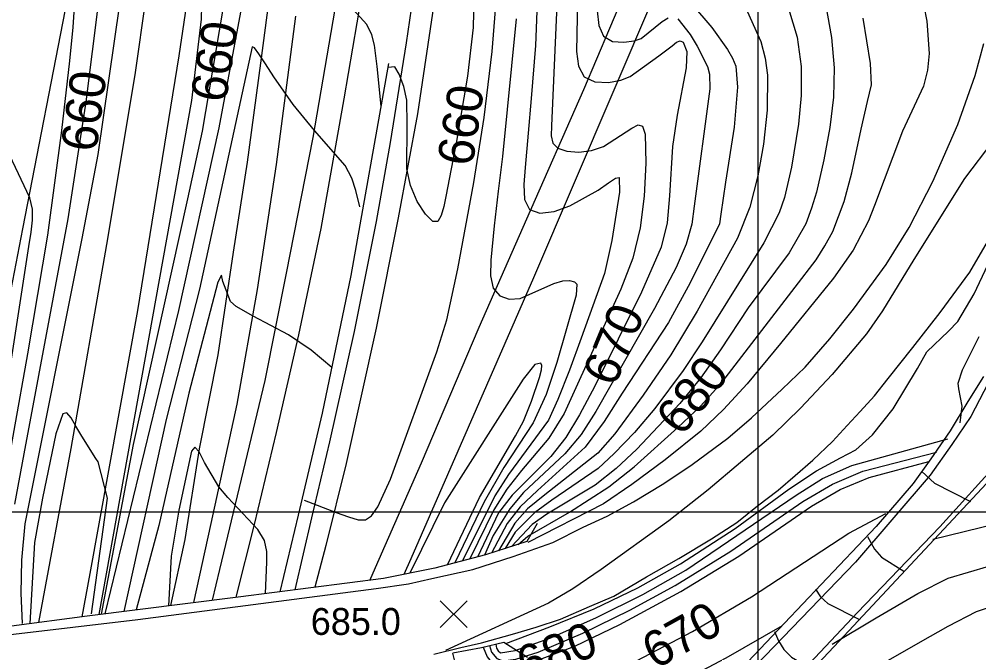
# Model space of a CAD drawing. Extents: x 79600 to 91800, y 75600 to 84400.
# Drawn here: x 86288 to 86823, y 76922 to 77275 of the extents above; entities that cross this region are included whole.
import ezdxf

# ---------------------------------------------------------------- set-up
doc = ezdxf.new("R2010")
doc.units = 0
for name, color, linetype in [('080-085$0$TI_BORDER', 7, 'Continuous'), ('080-090$0$BRIDGE', 7, 'Continuous'), ('080-090$0$GRID', 7, 'Continuous'), ('080-090$0$INDEX', 7, 'Continuous'), ('080-090$0$INDXLBL', 7, 'Continuous'), ('080-090$0$INTER', 7, 'Continuous'), ('080-090$0$INTERSTATE', 7, 'Continuous'), ('080-090$0$ROAD', 7, 'Continuous'), ('080-090$0$SPOTMARK', 7, 'Continuous'), ('080-090$0$SPOTS', 7, 'Continuous'), ('080-090$0$WALL', 7, 'Continuous')]:
    doc.layers.add(name, color=color, linetype=linetype)

# ---------------------------------------------------------------- blocks, each defined once
blk = doc.blocks.new('080-090$0$SPOTS')
at = {"layer": '080-090$0$SPOTMARK'}
for p, q in [((-0.5, -0.5), (0.5, 0.5)), ((-0.5, 0.5), (0.5, -0.5))]:
    blk.add_line(p, q, dxfattribs=at)

msp = doc.modelspace()

# ---------------------------------------------------------------- linework, layer by layer
at = {"layer": '080-085$0$TI_BORDER'}
msp.add_lwpolyline([(79700, 80300), (86700, 80300), (86700, 75700), (79700, 75700)], close=True, dxfattribs=at)
at = {"layer": '080-090$0$BRIDGE'}
for p, q in [((86825.67, 77075.65), (86817.01, 77061.66)), ((86817.01, 77061.66), (86807.06, 77045.33)), ((86856.25, 77047.07), (86745.3, 76928.02)), ((86807.06, 77045.33), (86796.3, 77029.71)), ((86796.3, 77029.71), (86786.39, 77016.02)), ((86786.39, 77016.02), (86765.81, 76992.1)), ((86577.08, 76993.61), (86571.25, 76983.6)), ((86765.81, 76992.1), (86694.3, 76916.48)), ((86571.25, 76983.6), (86548.29, 76976.19)), ((86548.29, 76976.19), (86520.06, 76968.87)), ((86520.06, 76968.87), (86491.31, 76962.94)), ((86491.31, 76962.94), (86410.41, 76952.69)), ((86410.41, 76952.69), (86326.19, 76942.08)), ((86326.19, 76942.08), (86284.15, 76936.49)), ((86545.97, 76924.57), (86558.34, 76927.43)), ((86558.34, 76927.43), (86571.64, 76919.19)), ((86745.3, 76928.02), (86684.06, 76863.32)), ((86530, 76921.5), (86545.97, 76924.57))]:
    msp.add_line(p, q, dxfattribs=at)
at = {"layer": '080-090$0$GRID'}
msp.add_line((90000, 77000), (85000, 77000), dxfattribs=at)
at = {"layer": '080-090$0$INDEX'}
for points in [[(86286.89, 77545.31), (86290.03, 77536.27), (86293.81, 77528.22), (86305.29, 77513.5), (86308.67, 77509.44), (86321.99, 77481.69), (86336.27, 77456.97), (86341.23, 77448.74), (86344.86, 77440.07), (86346.45, 77430.76), (86345.55, 77411.13), (86336.26, 77314.81), (86325.6, 77228.92), (86315.58, 77163.61), (86291.05, 77032.56), (86285.73, 77004.44)], [(86601.45, 77396.63), (86599.1, 77266.35), (86598.98, 77257.03), (86599.95, 77248.81), (86603.14, 77242.87), (86609.18, 77240.03), (86616.66, 77239.7), (86623.68, 77240.94), (86628.81, 77242.94), (86644.75, 77254.51), (86652.12, 77260.19), (86654.7, 77262.12), (86656.75, 77262.88), (86658.4, 77262.16), (86660.3, 77256.86), (86659.99, 77247.77), (86655.03, 77221.41), (86652.35, 77203.99), (86650.63, 77176.53), (86649.48, 77161.4), (86646.05, 77147.89), (86635.1, 77122.72), (86609.12, 77070.26), (86600.63, 77054.39), (86592.87, 77041.71), (86584.57, 77031.14), (86563.12, 77009.5), (86555.45, 76999.56), (86543.66, 76974.99)], [(86334.29, 76943.1), (86352.05, 77037.8), (86382.31, 77174.81), (86390.48, 77212.48), (86419.05, 77381.73)], [(86541.71, 77287.26), (86541.26, 77270.24), (86538.24, 77243.18), (86531.96, 77206.85), (86526.11, 77176.05), (86524.91, 77170.43), (86523.59, 77165.44), (86521.73, 77162.21), (86518.84, 77162.14), (86514.71, 77166.17), (86510.22, 77173.33), (86506.48, 77182.21), (86504.37, 77191.54), (86504.49, 77216.06), (86504.4, 77229.73), (86502.64, 77237.42), (86500.12, 77244.29), (86497.6, 77248.35), (86493.92, 77247.93)], [(86737.73, 77282.39), (86740.94, 77264.68), (86742.48, 77247.85), (86742.11, 77231.4), (86739.98, 77214.47), (86736.69, 77196.59), (86732.54, 77178.41), (86729.92, 77169.49), (86726.59, 77160.85), (86717.43, 77144.62), (86694.51, 77113.96), (86679.11, 77090.51), (86667.98, 77074.83), (86656.54, 77060.64), (86632.53, 77035.23), (86621.06, 77024.34), (86609.26, 77015.14), (86582.32, 76998.92), (86574.19, 76993.12), (86562.74, 76980.85)], [(86546.99, 76924.81), (86549.19, 76919.29), (86551.96, 76915.78), (86555.83, 76913.32), (86562.5, 76913.17), (86574.48, 76916.35), (86598.06, 76925.35), (86623.11, 76937.38), (86657.03, 76955.73), (86689.28, 76975.51), (86729.79, 77003.29), (86745.8, 77012.59), (86761.96, 77019.37), (86795.24, 77028.24)], [(86791.23, 77022.78), (86798.43, 77016.16), (86818.44, 77005.94)], [(86529.78, 76921.46), (86531.22, 76915.36), (86538.57, 76903.22), (86543.73, 76897.73), (86549.11, 76893.96), (86555.26, 76890.88), (86561.93, 76888.98), (86568.83, 76888.48), (86577.49, 76890.25), (86597.59, 76898.88), (86663.44, 76933.54), (86696.44, 76952.81), (86750.69, 76988.25), (86771.18, 76999.26)], [(86797.37, 76984.92), (86833.04, 76993.63)], [(86741.29, 76926.45), (86765.86, 76941.02), (86789.17, 76954.69), (86805.95, 76963.15), (86851.29, 76976.58)], [(86691.49, 76873), (86727.3, 76891.53), (86790.58, 76927.68), (86805.92, 76936.5), (86821.76, 76944.66), (86863.69, 76958.34)], [(86438.49, 76786.89), (86445.28, 76788.86), (86552.85, 76850.34), (86682.2, 76918.7), (86713.59, 76936.75)]]:
    msp.add_lwpolyline(points, dxfattribs=at)
at = {"layer": '080-090$0$INTER'}
for points in [[(86290.3, 76937.92), (86289.52, 76954.78), (86289.89, 76973.33), (86291.75, 76993.53), (86323.52, 77152.56), (86332.37, 77199.41), (86344.44, 77283.37), (86358.23, 77360.45), (86363.78, 77399.73), (86367.44, 77429.01), (86369.89, 77457.74), (86370.85, 77486.11), (86370.7, 77514.55), (86369.13, 77543.65)], [(86426.94, 77530.04), (86401.55, 77466.08), (86393.72, 77448.12), (86390.26, 77439.14), (86385.5, 77420.97), (86383.07, 77402.69), (86382.46, 77384.22), (86385.32, 77336.77), (86388.73, 77303.38), (86390.2, 77289.99), (86389.78, 77274.91), (86384.42, 77229.57), (86332.72, 76942.9)], [(86447.26, 77006.69), (86464.98, 76999.89), (86471.91, 76997.34), (86477.24, 76995.7), (86481.28, 76995.68), (86484.77, 76997.95), (86488.28, 77002.97), (86495.24, 77018.48), (86521.04, 77089.36), (86526.75, 77107.28), (86532.88, 77135.71), (86541.65, 77183.97), (86547.42, 77220.12), (86551.89, 77256.92), (86554.2, 77284.92), (86558.11, 77378.82), (86559.58, 77405.47), (86559.36, 77423.48), (86556.96, 77441.36), (86552.54, 77462.52), (86549.59, 77473.05), (86532.84, 77502.53), (86523.64, 77518.9)], [(86278.02, 77002.75), (86293.27, 77088.33), (86304.34, 77154.51), (86312.17, 77212.92), (86316.61, 77251.78), (86318.46, 77270.56), (86319.66, 77287.57), (86319.39, 77295.37), (86317.86, 77303.02), (86314.72, 77310.7), (86299.95, 77333.46), (86290.93, 77348.16), (86288.11, 77355.56)], [(86490.11, 77226.38), (86487.76, 77248.61), (86486.36, 77260.54), (86484.91, 77266.16), (86482.01, 77271.93), (86470.8, 77284.49), (86449.5, 77303.18), (86436.81, 77316.55), (86431.48, 77321.95), (86427.04, 77323.82), (86423.55, 77320.71), (86418.34, 77305.26), (86411.68, 77278.82), (86399.66, 77214.29), (86377.2, 77112.54), (86336.13, 76943.33)], [(86578.25, 77318.38), (86575.99, 77260.31), (86573.67, 77230.73), (86571.91, 77211.43), (86570.34, 77192.24), (86569.63, 77182.71), (86570.01, 77174.42), (86572.7, 77168.75), (86578.5, 77166.69), (86586.47, 77167.69), (86595.27, 77170.79), (86611.01, 77179.65), (86616.78, 77183.67), (86620.59, 77186.27), (86622.65, 77186.7), (86622.81, 77178.46), (86618.52, 77151.58), (86614.45, 77133.08), (86601.48, 77096.97), (86594.96, 77079.26), (86588.49, 77062.85), (86583.37, 77051.39), (86560.96, 77021.01), (86553.35, 77009.18), (86535.44, 76972.86)], [(86589.05, 77308.49), (86584.93, 77215.54), (86584.8, 77209.87), (86585.68, 77205.78), (86588.42, 77202.99), (86593.51, 77201.3), (86600.18, 77200.82), (86607.3, 77201.69), (86613.96, 77203.99), (86629.66, 77214.25), (86633.22, 77216.13), (86635.72, 77215.25), (86637.08, 77210.76), (86637.47, 77194.71), (86636.52, 77176.25), (86634.43, 77158.56), (86630.38, 77141.71), (86623.53, 77124.42), (86599.39, 77071.43), (86592.01, 77055.13), (86583.57, 77041.34), (86568.3, 77023.24), (86560.09, 77012.79), (86552.87, 77001.36), (86539.56, 76973.93)], [(86662.97, 77283.52), (86674.25, 77270.24), (86683.01, 77258.04), (86685.82, 77253.25), (86687.61, 77248.72), (86688.68, 77237.1), (86686.69, 77214.75), (86681.99, 77184.11), (86679.29, 77166.21), (86678.5, 77160.91), (86662.26, 77127.83), (86650.25, 77105.84), (86624.35, 77066.38), (86614.4, 77050.67), (86603.67, 77036.34), (86577.19, 77012.02), (86567.58, 77002.93), (86560.35, 76993.61), (86551.54, 76977.24)], [(86694.06, 77279.4), (86701.61, 77262.43), (86703.95, 77253.23), (86705.24, 77243.73), (86705.21, 77224.28), (86703.02, 77205.25), (86700.02, 77187.51), (86695.47, 77170.09), (86688.68, 77152.85), (86666.19, 77112.14), (86651.45, 77087.84), (86636.06, 77065.23), (86620.17, 77043.78), (86610.87, 77032.87), (86581.18, 77009.7), (86571.68, 77001.83), (86564.5, 76993.9), (86555.36, 76978.47)], [(86716.98, 77280.96), (86721.82, 77264.91), (86724.03, 77248.6), (86724.04, 77232.38), (86722.54, 77216.39), (86718.6, 77192.36), (86714.75, 77175.53), (86711.82, 77167), (86703.29, 77150.25), (86668.88, 77094.95), (86658.31, 77078.99), (86642.62, 77057.86), (86631.23, 77044.53), (86619.95, 77032.65), (86610.9, 77024.32), (86585.24, 77006.75), (86575.48, 76999.6), (86564.73, 76988.84), (86559.11, 76979.68)], [(86792.39, 77282.36), (86794.11, 77273.77), (86795.36, 77255.76), (86794.45, 77246.54), (86792.29, 77237.53), (86780.5, 77212.56), (86764.87, 77171.1), (86761.59, 77162.54), (86753.06, 77146.21), (86742.17, 77130.56), (86712.59, 77094.17), (86694.04, 77071.5), (86680.87, 77057.25), (86668.18, 77045.25), (86648.26, 77029.24), (86629.8, 77015.42), (86613.89, 77004.6), (86571.87, 76983.12)], [(86610.47, 77279.58), (86611.26, 77271.43), (86613.95, 77265.51), (86619.03, 77262.61), (86625.26, 77262.07), (86630.96, 77262.87), (86634.89, 77264.19), (86646.63, 77273.72), (86649.89, 77275.69)], [(86565.22, 77275.25), (86557.72, 77198.43), (86555.18, 77179.07), (86552.98, 77159.77), (86551.12, 77140.55), (86551.05, 77131.87), (86552.54, 77124.99), (86556.12, 77120.64), (86561.35, 77118.79), (86567.54, 77119.23), (86586.28, 77127.6), (86591.21, 77129.07), (86595.06, 77129.28), (86597.7, 77128.56), (86599.08, 77127.14), (86598.65, 77121.07), (86587.95, 77083.5), (86581.93, 77065.63), (86574.68, 77049.84), (86558.47, 77024.87), (86547.5, 77005.83), (86531.19, 76971.76)], [(86655.37, 77275.12), (86662.24, 77266.44), (86666.19, 77259.93), (86671.86, 77248.54), (86673.08, 77244.34), (86673.25, 77236.12), (86664.54, 77170.77), (86663.18, 77160.58), (86659.94, 77149.53), (86654.38, 77136.5), (86642.38, 77113.68), (86609.64, 77056.24), (86601.59, 77043.29), (86592.34, 77032.52), (86569.42, 77011.06), (86561.71, 77001.94), (86552.39, 76986.93), (86547.57, 76976.01)], [(86566.43, 76982.04), (86571.74, 76986.59), (86595.02, 76999.95), (86616.92, 77014.07), (86630.98, 77025.23), (86655.28, 77047.28), (86667.91, 77059.05), (86679.85, 77072.41), (86720.79, 77125.58), (86732.36, 77140.76), (86737.35, 77148.52), (86741.63, 77156.54), (86747.98, 77173.25), (86752.27, 77189.25), (86757.53, 77213.64), (86760.96, 77228.98), (86763.19, 77238.42), (86762.69, 77250.22), (86758.66, 77275.48)], [(86478.26, 77170.28), (86475.95, 77179.5), (86473.64, 77186.23), (86470.06, 77193.37), (86452.86, 77212.93), (86441.11, 77227.34), (86430.3, 77242.89), (86425.6, 77250.03), (86421.94, 77255.64), (86419.59, 77258.95), (86418.14, 77259.57), (86388.92, 77124.36), (86370.34, 77051.72), (86346.62, 76944.65)], [(86265.81, 76966.96), (86293.79, 77148.14), (86295.03, 77156.19), (86295.88, 77162.93), (86295.85, 77169.01), (86294.4, 77175.32), (86270.19, 77226.06)], [(86830.83, 77206.96), (86815.04, 77186.07), (86786.91, 77140.97), (86769.34, 77112.28), (86760.43, 77099.44), (86741.38, 77076.77), (86723.67, 77058.09), (86708.22, 77043.01), (86672.25, 77012.56), (86650.27, 76995.27), (86612.66, 76967.98), (86596.9, 76957.2), (86583.32, 76949.34), (86525.85, 76922.78)], [(86559.44, 76926.75), (86584, 76936.02), (86608.68, 76946.15), (86633.16, 76957.89), (86656.85, 76971.16), (86687.28, 76990.83), (86717.2, 77012.76), (86732.58, 77023.04), (86745.97, 77030.34), (86754.47, 77034.76), (86763.73, 77043.17), (86775.35, 77057.64), (86788.93, 77080.23), (86794.14, 77089.51), (86806.25, 77100.89), (86811.33, 77106.38), (86820.54, 77121.8), (86837.1, 77157.37)], [(86462.58, 77080.66), (86451.06, 77090.33), (86438.37, 77098.92), (86418.8, 77109.31), (86409.22, 77114.81), (86406.19, 77117.44), (86401.91, 77128.65), (86401.11, 77132.17), (86399.01, 77128.29), (86382.87, 77066.39), (86366.25, 76992.54), (86353.52, 76945.52)], [(86812.64, 77049.89), (86813.73, 77059.07), (86811.83, 77068.73), (86811.63, 77071.93), (86814.04, 77079.47), (86823.26, 77098.02)], [(86527.04, 76970.68), (86544.79, 77008.12), (86564.85, 77042.65), (86569.29, 77050.78), (86573.75, 77062), (86578.21, 77075.12), (86579.32, 77079.37), (86579.54, 77081.88), (86578.96, 77083.12), (86575.61, 77082.34), (86569.17, 77074.25), (86525.4, 77005.22), (86506.1, 76965.99)], [(86328.71, 76943.27), (86337.54, 77007.88), (86332.48, 77028.17), (86331.18, 77029.94), (86323.25, 77042.45), (86320.02, 77047.99), (86317.28, 77052.62), (86314.91, 77055.33), (86312.76, 77054.95), (86308.72, 77043.62), (86301.32, 77007.84), (86296.88, 76983.03), (86294.4, 76937.85)], [(86553.96, 76926.42), (86554.4, 76924.08), (86555.24, 76922.68), (86556.62, 76921.63), (86564.68, 76922.8), (86584.55, 76929.94), (86610.04, 76941.35), (86635.78, 76954.13), (86659.82, 76967.71), (86721.3, 77009.55), (86735.93, 77018.81), (86752.35, 77026.04), (86805.75, 77040.9)], [(86425.66, 76954.62), (86426.28, 76972.22), (86426.42, 76978.05), (86425.01, 76984.19), (86421.31, 76990.39), (86404.57, 77008.19), (86399.55, 77014.07), (86391.58, 77027.68), (86388.64, 77033.66), (86386.27, 77036.29), (86384.34, 77033.99), (86377.28, 77001.07), (86373.08, 76975.46), (86371.55, 76947.79)], [(86550.52, 76925.62), (86551.57, 76921.96), (86554.43, 76918.44), (86557.79, 76917.16), (86565.1, 76918.1), (86577.5, 76921.96), (86602.44, 76932.46), (86628.66, 76945.37), (86653.9, 76959.07), (86684.91, 76978.21), (86724.96, 77005.9), (86741.58, 77015.64), (86758.4, 77022.81), (86799.55, 77033.43)], [(86761, 76986.51), (86764.96, 76979.31), (86768.92, 76974.92), (86781.3, 76967.08)], [(86732.07, 76957.15), (86734.9, 76952.85), (86738.91, 76949.01), (86756.25, 76940.31)], [(86709.19, 76933.4), (86711.37, 76928.21), (86714.39, 76923.38), (86718.76, 76919.08), (86729.91, 76912.67)]]:
    msp.add_lwpolyline(points, dxfattribs=at)
at = {"layer": '080-090$0$INTERSTATE'}
for p, q in [((86395.29, 77374.6), (86377.38, 77254.53)), ((86352.99, 77243.97), (86370.68, 77367.92)), ((86602.96, 77235.84), (86653.25, 77354.57)), ((86504.2, 77261.73), (86513.2, 77324.18)), ((86319.2, 77307.5), (86290.32, 77157.97)), ((86430.1, 77306.07), (86422.88, 77250.51)), ((86452.15, 77208.93), (86468.13, 77302.02)), ((86647.72, 77300.79), (86575.03, 77130.74)), ((86480.66, 77297.68), (86469.24, 77230.55)), ((86521.19, 77294.7), (86510.24, 77222.17)), ((86442.26, 77276.66), (86431.57, 77193.88)), ((86495.18, 77206.2), (86504.2, 77261.73)), ((86377.38, 77254.53), (86354.29, 77112.53)), ((86422.88, 77250.51), (86415.38, 77195.24)), ((86337.27, 77149.21), (86352.99, 77243.97)), ((86469.24, 77230.55), (86456.5, 77158.18)), ((86571.24, 77163.62), (86602.96, 77235.84)), ((86510.24, 77222.17), (86499.52, 77164.17)), ((86437.42, 77133.27), (86452.15, 77208.93)), ((86487.44, 77162.14), (86495.18, 77206.2)), ((86415.38, 77195.24), (86407.69, 77144.95)), ((86431.57, 77193.88), (86420.94, 77124.25)), ((86475.14, 77100.7), (86487.44, 77162.14)), ((86499.52, 77164.17), (86487.36, 77102.59)), ((86544.7, 77103.24), (86571.24, 77163.62)), ((86290.32, 77157.97), (86263.86, 77022.11)), ((86456.5, 77158.18), (86444.09, 77098.83)), ((86317.38, 77035.55), (86337.27, 77149.21)), ((86407.69, 77144.95), (86399.06, 77087.75)), ((86425.42, 77073.36), (86437.42, 77133.27)), ((86575.03, 77130.74), (86506.57, 76973.93)), ((86420.94, 77124.25), (86409.57, 77060.3)), ((86354.29, 77112.53), (86327.8, 76965.87)), ((86487.36, 77102.59), (86470.55, 77027.1)), ((86512.52, 77027.56), (86544.7, 77103.24)), ((86444.09, 77098.83), (86431.49, 77044.46)), ((86461.46, 77039.15), (86475.14, 77100.7)), ((86399.06, 77087.75), (86388.69, 77035.28)), ((86400.26, 76968.08), (86425.42, 77073.36)), ((86828.24, 77072.01), (86818.68, 77053.46)), ((86409.57, 77060.3), (86395.26, 76993.64)), ((86854.09, 77050.43), (86801.39, 76991.83)), ((86818.68, 77053.46), (86808.05, 77037.7)), ((86431.49, 77044.46), (86419.34, 76993.13)), ((86451.39, 76996.93), (86461.46, 77039.15)), ((86299.35, 76938.51), (86317.38, 77035.55)), ((86388.69, 77035.28), (86380.71, 76984.72)), ((86808.05, 77037.7), (86796.02, 77020.72)), ((86486.83, 76969.24), (86512.52, 77027.56)), ((86470.55, 77027.1), (86459.32, 76981.44)), ((86796.02, 77020.72), (86754.29, 76972.2)), ((86442.2, 76956.72), (86451.39, 76996.93)), ((86395.26, 76993.64), (86385.49, 76949.55)), ((86419.34, 76993.13), (86409.09, 76952.53)), ((86801.39, 76991.83), (86755.38, 76944.07)), ((86380.71, 76984.72), (86372.75, 76947.95)), ((86459.32, 76981.44), (86453.11, 76958.1)), ((86506.57, 76973.93), (86502.79, 76965.31)), ((86483.79, 76961.99), (86486.83, 76969.24)), ((86754.29, 76972.2), (86683.78, 76899.05)), ((86327.8, 76965.87), (86323.24, 76941.68)), ((86396.02, 76950.88), (86400.26, 76968.08)), ((86755.38, 76944.07), (86686.96, 76871.45))]:
    msp.add_line(p, q, dxfattribs=at)
at = {"layer": '080-090$0$ROAD'}
for p, q in [((86821.05, 77243.56), (86825.89, 77261.49)), ((86811.35, 77216.29), (86821.05, 77243.56)), ((86797.43, 77184.38), (86811.35, 77216.29)), ((86784.16, 77158.83), (86797.43, 77184.38)), ((86771.51, 77138.11), (86784.16, 77158.83)), ((86818.12, 77133.79), (86829.21, 77153.01)), ((86753.27, 77113.19), (86771.51, 77138.11)), ((86801.43, 77111.34), (86818.12, 77133.79)), ((86740.13, 77096.63), (86753.27, 77113.19)), ((86786.31, 77091.77), (86801.43, 77111.34)), ((86726.32, 77080.92), (86740.13, 77096.63)), ((86772.61, 77074.53), (86786.31, 77091.77)), ((86713.53, 77068.65), (86726.32, 77080.92)), ((86764.99, 77064.95), (86772.61, 77074.53)), ((86696.39, 77052.57), (86713.53, 77068.65)), ((86756.96, 77056.08), (86764.99, 77064.95)), ((86749.64, 77048.43), (86756.96, 77056.08)), ((86683.2, 77041.28), (86696.39, 77052.57)), ((86741.61, 77039.42), (86749.64, 77048.43)), ((86663.31, 77026.63), (86683.2, 77041.28)), ((86730.51, 77029.06), (86741.61, 77039.42)), ((86720.68, 77020.49), (86730.51, 77029.06)), ((86647.49, 77015.94), (86663.31, 77026.63)), ((86711.28, 77012.32), (86720.68, 77020.49)), ((86630.72, 77005.81), (86647.49, 77015.94)), ((86699.79, 77003.5), (86711.28, 77012.32)), ((86615.92, 76997.86), (86630.72, 77005.81)), ((86688.15, 76994.26), (86699.79, 77003.5)), ((86602.53, 76991.7), (86615.92, 76997.86)), ((86585.64, 76983.1), (86602.53, 76991.7)), ((86674.16, 76985.06), (86688.15, 76994.26)), ((86655.99, 76974.26), (86674.16, 76985.06)), ((86563.64, 76975.26), (86585.64, 76983.1)), ((86541.1, 76968.13), (86563.64, 76975.26)), ((86637.83, 76963.88), (86655.99, 76974.26)), ((86518.31, 76962.94), (86541.1, 76968.13)), ((86619.66, 76953.08), (86637.83, 76963.88)), ((86487.34, 76957.46), (86505.39, 76960.1)), ((86505.39, 76960.1), (86518.31, 76962.94)), ((86354.55, 76940.12), (86487.34, 76957.46)), ((86606.14, 76947.33), (86619.66, 76953.08)), ((86589.97, 76940.38), (86606.14, 76947.33)), ((86282.13, 76931.54), (86354.55, 76940.12)), ((86576.47, 76935.88), (86589.97, 76940.38)), ((86546.01, 76927.07), (86563.26, 76932.06)), ((86563.26, 76932.06), (86576.47, 76935.88)), ((86534.47, 76924.47), (86546.01, 76927.07)), ((86519.46, 76920.83), (86534.47, 76924.47))]:
    msp.add_line(p, q, dxfattribs=at)
at = {"layer": '080-090$0$WALL'}
msp.add_lwpolyline([(86433.78, 76955.65), (86443.93, 76998.43), (86457.41, 77055.14), (86473.41, 77132.03), (86494.33, 77250.25)], dxfattribs=at)

# ---------------------------------------------------------------- block references
at = {"layer": '080-090$0$SPOTMARK', "xscale": 15, "yscale": 15}
msp.add_blockref('080-090$0$SPOTS', (86530.53, 76943.13), dxfattribs=at)

# ---------------------------------------------------------------- texts
at = {"layer": '080-090$0$INDXLBL'}
for s, rotation, p in [('660', 80.9884, (86403.51, 77227.87)), ('660', 82.4524, (86331.37, 77200.39)), ('660', 81.5697, (86540.97, 77192.43)), ('670', 67.5125, (86620.16, 77069.33)), ('680', 52.5128, (86657.69, 77041.67)), ('670', 29.0449, (86642.82, 76912.06)), ('680', 21.4937, (86570.73, 76904.65))]:
    msp.add_text(s, height=20, rotation=rotation, dxfattribs=at).set_placement(p)
at = {"layer": '080-090$0$SPOTS'}
msp.add_text('685.0', height=15, dxfattribs=at).set_placement((86450.86, 76931.55))

doc.saveas('drawing.dxf')
